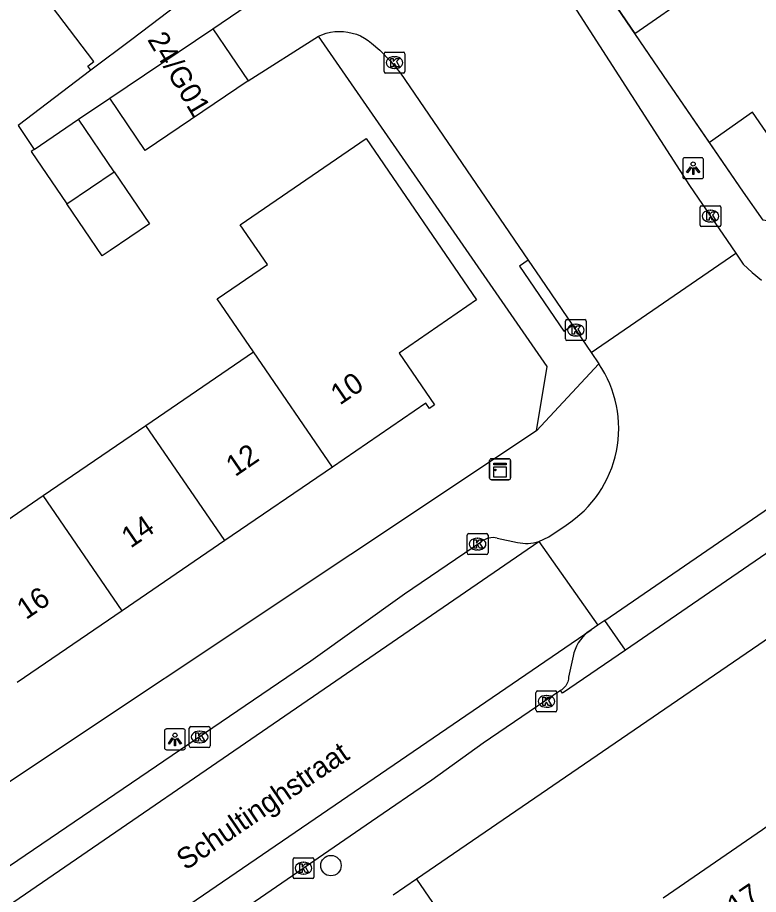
# Model space of a CAD drawing. Extents: x 157466 to 158888, y 383063 to 384677.
# Drawn here: x 158127.54 to 158163.01, y 383551.5 to 383593.48 of the extents above; entities that cross this region are included whole.
import ezdxf

# ---------------------------------------------------------------- set-up
doc = ezdxf.new("R2010")
doc.units = 0
for name, color, linetype in [('IMGEO_Boom', 7, 'Continuous'), ('IMGEO_Kast', 7, 'Continuous'), ('IMGEO_Kolk', 7, 'Continuous'), ('IMGEO_Lichtpunt', 7, 'Continuous'), ('IMGEO_Muur', 7, 'Continuous'), ('IMGEO_Openbare_ruimte_label', 7, 'Continuous'), ('IMGEO_Pand', 7, 'Continuous'), ('IMGEO_Pand_nummerreeks', 7, 'Continuous'), ('IMGEO_Parkeervlak_open', 7, 'Continuous'), ('IMGEO_Rijbaan_lokaal_open', 7, 'Continuous'), ('IMGEO_Voetpad_open', 7, 'Continuous')]:
    doc.layers.add(name, color=color, linetype=linetype)

msp = doc.modelspace()

# ---------------------------------------------------------------- linework, layer by layer
at = {"layer": 'IMGEO_Boom'}
msp.add_circle((158142.543, 383552.881), 0.489, dxfattribs=at)
at = {"layer": 'IMGEO_Kast'}
for p, q in [((158150.139, 383571.432), (158150.139, 383572.273)), ((158150.139, 383572.273), (158150.139, 383571.432)), ((158150.214, 383572.357), (158151.055, 383572.357)), ((158151.055, 383572.357), (158150.214, 383572.357)), ((158151.139, 383572.282), (158151.139, 383571.441)), ((158151.139, 383571.441), (158151.139, 383572.282)), ((158151.064, 383571.357), (158150.223, 383571.357)), ((158150.223, 383571.357), (158151.064, 383571.357))]:
    msp.add_line(p, q, dxfattribs=at)
for points in [[(158150.334, 383572.147), (158150.934, 383572.147), (158150.934, 383572.062), (158150.334, 383572.062), (158150.334, 383572.147)], [(158150.334, 383571.972), (158150.934, 383571.972), (158150.934, 383571.483), (158150.334, 383571.483), (158150.334, 383571.972)]]:
    msp.add_lwpolyline(points, dxfattribs=at)
msp.add_circle((158150.418, 383571.821), 0.0377, dxfattribs=at)
for centre, start, end in [((158150.217, 383572.279), 92.4484, 184.2845), ((158150.217, 383572.279), 92.4484, 184.2845), ((158151.061, 383572.279), 2.4484, 94.2845), ((158151.061, 383572.279), 2.4484, 94.2845), ((158150.217, 383571.435), 182.4484, 274.2845), ((158150.217, 383571.435), 182.4484, 274.2845), ((158151.061, 383571.435), 272.4484, 4.2845), ((158151.061, 383571.435), 272.4484, 4.2845)]:
    msp.add_arc(centre, 0.0779, start, end, dxfattribs=at)
at = {"layer": 'IMGEO_Kolk'}
for p, q in [((158145.084, 383590.897), (158145.084, 383591.749)), ((158145.159, 383591.823), (158146.011, 383591.823)), ((158145.572, 383591.603), (158145.597, 383591.603)), ((158146.085, 383591.749), (158146.085, 383590.897)), ((158145.595, 383591.043), (158145.57, 383591.043)), ((158146.011, 383590.823), (158145.159, 383590.823)), ((158160.214, 383583.548), (158160.214, 383584.4)), ((158160.289, 383584.474), (158161.141, 383584.474)), ((158161.215, 383584.4), (158161.215, 383583.548)), ((158160.702, 383584.254), (158160.727, 383584.254)), ((158161.141, 383583.474), (158160.289, 383583.474)), ((158160.725, 383583.694), (158160.7, 383583.694)), ((158153.765, 383578.093), (158153.765, 383578.945)), ((158153.84, 383579.019), (158154.692, 383579.019)), ((158154.766, 383578.945), (158154.766, 383578.093)), ((158154.253, 383578.799), (158154.278, 383578.799)), ((158154.692, 383578.019), (158153.84, 383578.019)), ((158154.276, 383578.239), (158154.251, 383578.239)), ((158149.137, 383568.773), (158149.989, 383568.773)), ((158149.062, 383567.847), (158149.062, 383568.699)), ((158149.55, 383568.553), (158149.575, 383568.553)), ((158150.063, 383568.699), (158150.063, 383567.847)), ((158149.573, 383567.993), (158149.548, 383567.993)), ((158149.989, 383567.773), (158149.137, 383567.773)), ((158152.435, 383561.244), (158153.287, 383561.244)), ((158152.36, 383560.318), (158152.36, 383561.17)), ((158152.848, 383561.024), (158152.873, 383561.024)), ((158153.361, 383561.17), (158153.361, 383560.318)), ((158152.871, 383560.464), (158152.846, 383560.464)), ((158153.287, 383560.244), (158152.435, 383560.244)), ((158135.831, 383559.537), (158136.683, 383559.537)), ((158135.756, 383558.611), (158135.756, 383559.463)), ((158136.244, 383559.317), (158136.269, 383559.317)), ((158136.757, 383559.463), (158136.757, 383558.611)), ((158136.267, 383558.757), (158136.242, 383558.757)), ((158136.683, 383558.537), (158135.831, 383558.537)), ((158140.802, 383553.258), (158141.654, 383553.258)), ((158140.727, 383552.332), (158140.727, 383553.184)), ((158141.215, 383553.038), (158141.24, 383553.038)), ((158141.728, 383553.184), (158141.728, 383552.332)), ((158141.238, 383552.478), (158141.213, 383552.478)), ((158141.654, 383552.258), (158140.802, 383552.258))]:
    msp.add_line(p, q, dxfattribs=at)
for points in [[(158145.084, 383590.897), (158145.084, 383591.749)], [(158145.159, 383591.823), (158146.011, 383591.823)], [(158145.405, 383591.523), (158145.528, 383591.523), (158145.528, 383591.372), (158145.658, 383591.523), (158145.822, 383591.523), (158145.676, 383591.372), (158145.829, 383591.123), (158145.677, 383591.123), (158145.592, 383591.287), (158145.528, 383591.22), (158145.528, 383591.123), (158145.405, 383591.123), (158145.405, 383591.523)], [(158146.085, 383591.749), (158146.085, 383590.897)], [(158146.011, 383590.823), (158145.159, 383590.823)], [(158160.214, 383583.548), (158160.214, 383584.4)], [(158160.289, 383584.474), (158161.141, 383584.474)], [(158161.215, 383584.4), (158161.215, 383583.548)], [(158160.535, 383584.174), (158160.658, 383584.174), (158160.658, 383584.023), (158160.788, 383584.174), (158160.952, 383584.174), (158160.806, 383584.023), (158160.959, 383583.774), (158160.807, 383583.774), (158160.722, 383583.938), (158160.658, 383583.871), (158160.658, 383583.774), (158160.535, 383583.774), (158160.535, 383584.174)], [(158161.141, 383583.474), (158160.289, 383583.474)], [(158153.765, 383578.093), (158153.765, 383578.945)], [(158153.84, 383579.019), (158154.692, 383579.019)], [(158154.766, 383578.945), (158154.766, 383578.093)], [(158154.086, 383578.719), (158154.209, 383578.719), (158154.209, 383578.568), (158154.339, 383578.719), (158154.503, 383578.719), (158154.357, 383578.568), (158154.51, 383578.319), (158154.358, 383578.319), (158154.273, 383578.483), (158154.209, 383578.416), (158154.209, 383578.319), (158154.086, 383578.319), (158154.086, 383578.719)], [(158154.692, 383578.019), (158153.84, 383578.019)], [(158149.137, 383568.773), (158149.989, 383568.773)], [(158149.062, 383567.847), (158149.062, 383568.699)], [(158149.383, 383568.473), (158149.506, 383568.473), (158149.506, 383568.322), (158149.636, 383568.473), (158149.8, 383568.473), (158149.654, 383568.322), (158149.807, 383568.073), (158149.655, 383568.073), (158149.57, 383568.237), (158149.506, 383568.17), (158149.506, 383568.073), (158149.383, 383568.073), (158149.383, 383568.473)], [(158150.063, 383568.699), (158150.063, 383567.847)], [(158149.989, 383567.773), (158149.137, 383567.773)], [(158152.435, 383561.244), (158153.287, 383561.244)], [(158152.36, 383560.318), (158152.36, 383561.17)], [(158152.681, 383560.944), (158152.804, 383560.944), (158152.804, 383560.793), (158152.934, 383560.944), (158153.098, 383560.944), (158152.952, 383560.793), (158153.105, 383560.544), (158152.953, 383560.544), (158152.868, 383560.708), (158152.804, 383560.641), (158152.804, 383560.544), (158152.681, 383560.544), (158152.681, 383560.944)], [(158153.361, 383561.17), (158153.361, 383560.318)], [(158153.287, 383560.244), (158152.435, 383560.244)], [(158135.831, 383559.537), (158136.683, 383559.537)], [(158135.756, 383558.611), (158135.756, 383559.463)], [(158136.077, 383559.237), (158136.2, 383559.237), (158136.2, 383559.086), (158136.33, 383559.237), (158136.494, 383559.237), (158136.348, 383559.086), (158136.501, 383558.837), (158136.349, 383558.837), (158136.264, 383559.001), (158136.2, 383558.934), (158136.2, 383558.837), (158136.077, 383558.837), (158136.077, 383559.237)], [(158136.757, 383559.463), (158136.757, 383558.611)], [(158136.683, 383558.537), (158135.831, 383558.537)], [(158140.802, 383553.258), (158141.654, 383553.258)], [(158140.727, 383552.332), (158140.727, 383553.184)], [(158141.048, 383552.958), (158141.171, 383552.958), (158141.171, 383552.807), (158141.301, 383552.958), (158141.465, 383552.958), (158141.319, 383552.807), (158141.472, 383552.558), (158141.32, 383552.558), (158141.235, 383552.722), (158141.171, 383552.655), (158141.171, 383552.558), (158141.048, 383552.558), (158141.048, 383552.958)], [(158141.728, 383553.184), (158141.728, 383552.332)], [(158141.654, 383552.258), (158140.802, 383552.258)]]:
    msp.add_lwpolyline(points, dxfattribs=at)
for centre, start, end in [((158145.161, 383591.747), 91.552, 178.448), ((158145.161, 383591.747), 91.552, 178.448), ((158146.009, 383591.747), 1.552, 88.448), ((158146.009, 383591.747), 1.552, 88.448), ((158145.161, 383590.899), 181.552, 268.448), ((158145.161, 383590.899), 181.552, 268.448), ((158146.009, 383590.899), 271.552, 358.448), ((158146.009, 383590.899), 271.552, 358.448), ((158160.291, 383584.398), 91.552, 178.448), ((158160.291, 383584.398), 91.552, 178.448), ((158161.139, 383584.398), 1.552, 88.448), ((158161.139, 383584.398), 1.552, 88.448), ((158160.291, 383583.55), 181.552, 268.448), ((158160.291, 383583.55), 181.552, 268.448), ((158161.139, 383583.55), 271.552, 358.448), ((158161.139, 383583.55), 271.552, 358.448), ((158153.842, 383578.943), 91.552, 178.448), ((158153.842, 383578.943), 91.552, 178.448), ((158154.69, 383578.943), 1.552, 88.448), ((158154.69, 383578.943), 1.552, 88.448), ((158153.842, 383578.095), 181.552, 268.448), ((158153.842, 383578.095), 181.552, 268.448), ((158154.69, 383578.095), 271.552, 358.448), ((158154.69, 383578.095), 271.552, 358.448), ((158149.139, 383568.697), 91.552, 178.448), ((158149.139, 383568.697), 91.552, 178.448), ((158149.987, 383568.697), 1.552, 88.448), ((158149.987, 383568.697), 1.552, 88.448), ((158149.139, 383567.849), 181.552, 268.448), ((158149.139, 383567.849), 181.552, 268.448), ((158149.987, 383567.849), 271.552, 358.448), ((158149.987, 383567.849), 271.552, 358.448), ((158152.437, 383561.168), 91.552, 178.448), ((158152.437, 383561.168), 91.552, 178.448), ((158153.285, 383561.168), 1.552, 88.448), ((158153.285, 383561.168), 1.552, 88.448), ((158152.437, 383560.32), 181.552, 268.448), ((158152.437, 383560.32), 181.552, 268.448), ((158153.285, 383560.32), 271.552, 358.448), ((158153.285, 383560.32), 271.552, 358.448), ((158135.833, 383559.461), 91.552, 178.448), ((158135.833, 383559.461), 91.552, 178.448), ((158136.681, 383559.461), 1.552, 88.448), ((158136.681, 383559.461), 1.552, 88.448), ((158135.833, 383558.613), 181.552, 268.448), ((158135.833, 383558.613), 181.552, 268.448), ((158136.681, 383558.613), 271.552, 358.448), ((158136.681, 383558.613), 271.552, 358.448), ((158140.804, 383553.182), 91.552, 178.448), ((158140.804, 383553.182), 91.552, 178.448), ((158141.652, 383553.182), 1.552, 88.448), ((158141.652, 383553.182), 1.552, 88.448), ((158140.804, 383552.334), 181.552, 268.448), ((158140.804, 383552.334), 181.552, 268.448), ((158141.652, 383552.334), 271.552, 358.448), ((158141.652, 383552.334), 271.552, 358.448)]:
    msp.add_arc(centre, 0.0765, start, end, dxfattribs=at)
for centre, major_axis, ratio, start_param, end_param in [((158145.571, 383591.323), (-0.387, 0.002), 0.722429, 4.712389, 7.853982), ((158145.596, 383591.323), (-0.39, 0.002), 0.717154, 1.570796, 4.712389), ((158160.701, 383583.974), (-0.387, 0.002), 0.722429, 4.712389, 7.853982), ((158160.726, 383583.974), (-0.39, 0.002), 0.717154, 1.570796, 4.712389), ((158154.252, 383578.519), (-0.387, 0.002), 0.722429, 4.712389, 7.853982), ((158154.277, 383578.519), (-0.39, 0.002), 0.717154, 1.570796, 4.712389), ((158149.549, 383568.273), (-0.387, 0.002), 0.722429, 4.712389, 7.853982), ((158149.574, 383568.273), (-0.39, 0.002), 0.717154, 1.570796, 4.712389), ((158152.847, 383560.744), (-0.387, 0.002), 0.722429, 4.712389, 7.853982), ((158152.872, 383560.744), (-0.39, 0.002), 0.717154, 1.570796, 4.712389), ((158136.243, 383559.037), (-0.387, 0.002), 0.722429, 4.712389, 7.853982), ((158136.268, 383559.037), (-0.39, 0.002), 0.717154, 1.570796, 4.712389), ((158141.214, 383552.758), (-0.387, 0.002), 0.722429, 4.712389, 7.853982), ((158141.239, 383552.758), (-0.39, 0.002), 0.717154, 1.570796, 4.712389)]:
    msp.add_ellipse(centre, major_axis=major_axis, ratio=ratio, start_param=start_param, end_param=end_param, dxfattribs=at)
at = {"layer": 'IMGEO_Lichtpunt'}
for p, q in [((158159.387, 383586.67), (158159.387, 383585.863)), ((158159.387, 383586.67), (158159.387, 383585.863)), ((158160.289, 383586.765), (158159.481, 383586.765)), ((158160.289, 383586.765), (158159.481, 383586.765)), ((158160.383, 383585.863), (158160.383, 383586.67)), ((158160.383, 383585.863), (158160.383, 383586.67)), ((158159.481, 383585.769), (158160.289, 383585.769)), ((158159.481, 383585.769), (158160.289, 383585.769)), ((158134.573, 383559.326), (158134.573, 383558.519)), ((158134.573, 383559.326), (158134.573, 383558.519)), ((158135.475, 383559.421), (158134.667, 383559.421)), ((158135.475, 383559.421), (158134.667, 383559.421)), ((158135.569, 383558.519), (158135.569, 383559.326)), ((158135.569, 383558.519), (158135.569, 383559.326)), ((158134.667, 383558.425), (158135.475, 383558.425)), ((158134.667, 383558.425), (158135.475, 383558.425))]:
    msp.add_line(p, q, dxfattribs=at)
for points in [[(158159.761, 383586.334), (158159.8, 383586.306), (158159.612, 383586.044), (158159.574, 383586.071), (158159.761, 383586.334)], [(158159.863, 383586.286), (158159.91, 383586.286), (158159.91, 383585.964), (158159.863, 383585.964), (158159.863, 383586.286)], [(158159.973, 383586.306), (158160.011, 383586.333), (158160.198, 383586.071), (158160.159, 383586.043), (158159.973, 383586.306)], [(158134.947, 383558.99), (158134.986, 383558.962), (158134.798, 383558.7), (158134.76, 383558.727), (158134.947, 383558.99)], [(158135.049, 383558.942), (158135.096, 383558.942), (158135.096, 383558.62), (158135.049, 383558.62), (158135.049, 383558.942)], [(158135.159, 383558.962), (158135.197, 383558.989), (158135.384, 383558.727), (158135.345, 383558.699), (158135.159, 383558.962)]]:
    msp.add_lwpolyline(points, dxfattribs=at)
for centre in [(158159.886, 383586.468), (158135.072, 383559.124)]:
    msp.add_circle(centre, 0.0994, dxfattribs=at)
for centre, start, end in [((158159.481, 383586.67), 90, 180), ((158159.481, 383586.67), 90, 180), ((158160.289, 383586.67), 0, 90), ((158160.289, 383586.67), 0, 90), ((158159.481, 383585.863), 180, 270), ((158159.481, 383585.863), 180, 270), ((158160.289, 383585.863), 270, 0), ((158160.289, 383585.863), 270, 360), ((158134.667, 383559.326), 90, 180), ((158134.667, 383559.326), 90, 180), ((158135.475, 383559.326), 0, 90), ((158135.475, 383559.326), 0, 90), ((158134.667, 383558.519), 180, 270), ((158134.667, 383558.519), 180, 270), ((158135.475, 383558.519), 270, 0), ((158135.475, 383558.519), 270, 360)]:
    msp.add_arc(centre, 0.0946, start, end, dxfattribs=at)
at = {"layer": 'IMGEO_Muur'}
for points in [[(158158.68, 383590.405), (158154.264, 383596.873)], [(158162.289, 383585.12), (158158.68, 383590.405)]]:
    msp.add_lwpolyline(points, dxfattribs=at)
at = {"layer": 'IMGEO_Pand'}
for points in [[(158157.098, 383592.722), (158159.953, 383594.707), (158164.353, 383597.65)], [(158131.048, 383590.954), (158130.898, 383591.152), (158131.187, 383591.372), (158127.738, 383595.92)], [(158136.987, 383595.457), (158133.003, 383592.437), (158131.048, 383590.954)], [(158131.953, 383589.622), (158136.886, 383592.947)], [(158136.886, 383592.947), (158138.576, 383590.447)], [(158160.66, 383587.506), (158158.68, 383590.405), (158157.098, 383592.722)], [(158138.576, 383590.447), (158133.642, 383587.123), (158131.953, 383589.622)], [(158169.319, 383590.251), (158164.429, 383586.934), (158164.598, 383586.686), (158164.387, 383586.543), (158162.73, 383588.945), (158160.66, 383587.506)], [(158128.334, 383587.166), (158130.457, 383588.609)], [(158132.166, 383586.095), (158130.457, 383588.609)], [(158138.828, 383577.481), (158137.09, 383580.017), (158139.498, 383581.663), (158138.2, 383583.562), (158144.234, 383587.688), (158149.518, 383579.962), (158145.802, 383577.42), (158147.496, 383574.944), (158147.267, 383574.763), (158147.081, 383575.018), (158142.612, 383571.963)], [(158128.334, 383587.166), (158128.186, 383587.065), (158129.89, 383584.559)], [(158129.89, 383584.559), (158132.166, 383586.095)], [(158132.166, 383586.095), (158133.856, 383583.61), (158131.971, 383582.329), (158131.585, 383582.066), (158129.89, 383584.559)], [(158133.678, 383573.957), (158138.828, 383577.481)], [(158142.612, 383571.963), (158138.828, 383577.481)], [(158128.765, 383570.596), (158133.678, 383573.957)], [(158137.459, 383568.441), (158133.678, 383573.957)], [(158142.612, 383571.963), (158137.459, 383568.441)], [(158123.733, 383567.153), (158128.765, 383570.596)], [(158132.545, 383565.082), (158128.765, 383570.596)], [(158137.459, 383568.441), (158132.545, 383565.082)], [(158132.545, 383565.082), (158127.512, 383561.642)], [(158158.447, 383551.345), (158163.204, 383554.615), (158163.719, 383554.969)]]:
    msp.add_lwpolyline(points, dxfattribs=at)
at = {"layer": 'IMGEO_Parkeervlak_open'}
for points in [[(158156.649, 383563.194), (158155.655, 383564.619)], [(158154.999, 383564.17), (158154.855, 383564.068), (158154.721, 383563.953), (158154.597, 383563.827), (158154.486, 383563.69), (158154.387, 383563.544), (158154.301, 383563.39), (158154.23, 383563.228), (158154.173, 383563.061), (158154.134, 383562.901), (158153.923, 383561.91), (158153.922, 383561.879), (158153.914, 383561.81), (158153.9, 383561.742), (158153.88, 383561.676), (158153.855, 383561.612), (158153.823, 383561.55), (158153.787, 383561.491), (158153.745, 383561.436), (158153.698, 383561.385), (158153.647, 383561.338), (158153.592, 383561.296), (158153.534, 383561.259)]]:
    msp.add_lwpolyline(points, dxfattribs=at)
at = {"layer": 'IMGEO_Rijbaan_lokaal_open'}
for points in [[(158152.367, 383597.091), (158152.747, 383596.289), (158153.197, 383595.525), (158153.555, 383595.011), (158159.708, 383585.441), (158161.925, 383582.204)], [(158136.886, 383592.947), (158140.22, 383595.223)], [(158141.946, 383592.589), (158142.112, 383592.661), (158142.312, 383592.728), (158142.517, 383592.777), (158142.726, 383592.807), (158142.936, 383592.819), (158143.147, 383592.812), (158143.356, 383592.786), (158143.562, 383592.741), (158143.763, 383592.678), (158143.958, 383592.598), (158144.145, 383592.5), (158144.322, 383592.386), (158144.489, 383592.257), (158144.886, 383591.912), (158145.401, 383591.391), (158145.868, 383590.825), (158151.988, 383581.859)], [(158138.576, 383590.447), (158141.946, 383592.589)], [(158154.998, 383577.45), (158161.925, 383582.204)], [(158161.925, 383582.204), (158162.284, 383581.68), (158162.705, 383581.271), (158163.161, 383580.901)], [(158151.988, 383581.859), (158152.575, 383580.999), (158154.108, 383578.753)], [(158154.108, 383578.753), (158154.998, 383577.45)], [(158154.998, 383577.45), (158155.366, 383576.91)], [(158155.655, 383564.619), (158174.425, 383577.495)], [(158152.495, 383568.394), (158152.979, 383568.627), (158153.801, 383569.185)], [(158116.811, 383543.924), (158152.495, 383568.394)], [(158152.495, 383568.394), (158155.319, 383564.389)], [(158155.655, 383564.619), (158155.319, 383564.389)], [(158073.425, 383508.419), (158154.999, 383564.17)], [(158155.319, 383564.389), (158154.999, 383564.17)]]:
    msp.add_lwpolyline(points, dxfattribs=at)
msp.add_arc((158150.814, 383573.811), 5.507, 302.8514, 34.2436, dxfattribs=at)
at = {"layer": 'IMGEO_Voetpad_open'}
for points in [[(158152.483, 383599.475), (158154.264, 383596.873), (158157.098, 383592.722)], [(158152.387, 383573.703), (158152.89, 383576.776), (158141.946, 383592.589)], [(158131.048, 383590.954), (158127.558, 383588.307), (158128.334, 383587.166)], [(158130.457, 383588.609), (158131.953, 383589.622)], [(158166.24, 383583.271), (158163.234, 383583.777), (158162.289, 383585.12), (158160.66, 383587.506)], [(158151.988, 383581.859), (158151.576, 383581.578), (158153.696, 383578.472), (158154.108, 383578.753)], [(158178.018, 383579.96), (158178.989, 383578.53), (158156.649, 383563.194)], [(158155.366, 383576.91), (158152.387, 383573.703)], [(158182.051, 383576.472), (158146.633, 383552.236)], [(158152.387, 383573.703), (158116.761, 383549.981)], [(158118.033, 383546.64), (158120.496, 383548.354), (158141.584, 383562.69), (158146.07, 383565.884), (158149.756, 383568.404)], [(158150.496, 383568.564), (158151.47, 383568.352)], [(158156.649, 383563.194), (158153.626, 383561.133), (158153.534, 383561.259)], [(158153.534, 383561.259), (158149.836, 383558.736), (158147.366, 383556.977), (158144.483, 383554.996), (158111.298, 383532.192), (158079.99, 383510.832), (158076.698, 383508.583)], [(158146.633, 383552.236), (158145.517, 383551.473)], [(158146.633, 383552.236), (158151.064, 383545.779)]]:
    msp.add_lwpolyline(points, dxfattribs=at)
for centre, radius, start, end in [((158150.313, 383567.62), 0.961, 79.0122, 125.3888), ((158151.906, 383570.242), 1.94, 257.0136, 287.6792)]:
    msp.add_arc(centre, radius, start, end, dxfattribs=at)

# ---------------------------------------------------------------- texts
at = {"layer": 'IMGEO_Openbare_ruimte_label'}
msp.add_text('Schultinghstraat', height=1, rotation=34.3256, dxfattribs=at).set_placement((158135.585, 383552.627))
at = {"layer": 'IMGEO_Pand_nummerreeks'}
for s, rotation, p in [('24/G01', 300.6507, (158133.73, 383592.427)), ('10', 34.3613, (158142.966, 383574.899)), ('12', 34.3613, (158137.954, 383571.473)), ('14', 34.3613, (158132.95, 383568.052)), ('16', 34.3613, (158127.943, 383564.629)), ('17', 34.2801, (158161.951, 383550.42))]:
    msp.add_text(s, height=1, rotation=rotation, dxfattribs=at).set_placement(p)

doc.saveas('drawing.dxf')
